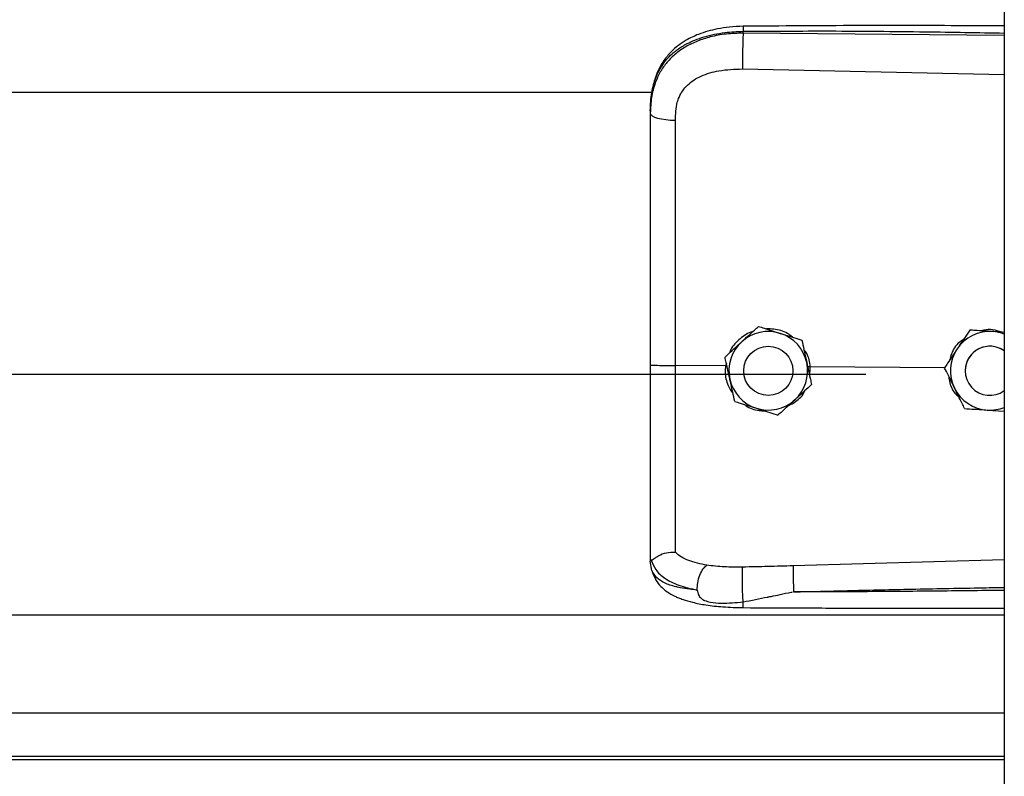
# Model space of a CAD drawing. Header units: inches. Extents: x 170 to 284, y 215 to 248.
# Tile 740 of 1056: x 230.982 to 231.196, y 221.725 to 221.89. Entities that reach past the tile are written whole.
import ezdxf

# ---------------------------------------------------------------- set-up
doc = ezdxf.new("R2010")
doc.units = ezdxf.units.IN
doc.header["$LTSCALE"] = 0.25
doc.header["$MEASUREMENT"] = 0
doc.layers.add('RH TOP OF HOOD', color=7, linetype='Continuous')

msp = doc.modelspace()

# ---------------------------------------------------------------- linework, layer by layer
at = {"layer": 'RH TOP OF HOOD'}
for p, q in [((231.1959333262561, 224.3332527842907), (231.195933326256, 220.1328032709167)), ((231.1390860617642, 221.8872905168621), (231.1390860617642, 221.8877018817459)), ((231.195933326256, 221.8867538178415), (231.1390860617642, 221.8872905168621)), ((231.1389900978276, 221.8795016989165), (231.195933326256, 221.8782921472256)), ((227.2401614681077, 221.8744265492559), (231.119382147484, 221.8744265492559)), ((231.118890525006, 221.8703672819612), (231.118890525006, 221.86987896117)), ((231.142461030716, 221.8234353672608), (231.142461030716, 221.8234337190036)), ((231.1884045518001, 221.8226389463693), (231.1884045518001, 221.8226405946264)), ((231.1894534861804, 221.8225727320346), (231.1884045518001, 221.8226405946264)), ((231.1518791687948, 221.8204347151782), (231.1518791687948, 221.820433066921)), ((231.1351533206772, 221.8167793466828), (231.1351533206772, 221.8167776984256)), ((231.135447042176, 221.8154336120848), (231.1352617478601, 221.8148440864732)), ((227.193781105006, 221.8130340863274), (231.165765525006, 221.8130340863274)), ((231.1352617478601, 221.8148440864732), (231.1243481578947, 221.8149485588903)), ((231.1352617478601, 221.8148440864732), (231.1352639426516, 221.8148439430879)), ((231.1392212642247, 221.8137768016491), (231.1392212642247, 221.8137760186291)), ((231.1499216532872, 221.8137760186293), (231.1499216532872, 221.8137768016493)), ((231.1536994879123, 221.8146674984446), (231.1531514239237, 221.8146134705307)), ((231.1536023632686, 221.812550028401), (231.1536994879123, 221.8146674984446)), ((231.1536994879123, 221.8146674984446), (231.153701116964, 221.8146675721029)), ((231.1829331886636, 221.8143877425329), (231.153701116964, 221.8146675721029)), ((231.1829192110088, 221.8144160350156), (231.1829192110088, 221.8144176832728)), ((231.1874329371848, 221.8137768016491), (231.1874329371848, 221.8137760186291)), ((231.1539895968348, 221.8107780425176), (231.1539895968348, 221.8107763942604)), ((231.1922297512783, 221.8052343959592), (231.195933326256, 221.8049946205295)), ((231.118890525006, 221.7728258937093), (231.118890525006, 221.7722970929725)), ((231.1192302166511, 221.7703119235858), (231.118890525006, 221.7722970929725)), ((231.195933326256, 221.7726204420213), (231.1499976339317, 221.7712886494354)), ((227.163613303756, 221.760648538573), (231.195933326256, 221.760648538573)), ((227.163613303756, 221.7392695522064), (231.195933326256, 221.7392695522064)), ((231.195933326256, 221.7297842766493), (227.163613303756, 221.7297842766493)), ((227.163613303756, 221.7291449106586), (231.195933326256, 221.7291449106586))]:
    msp.add_line(p, q, dxfattribs=at)
at = {"layer": 'RH TOP OF HOOD', "flags": 128}
msp.add_lwpolyline([(231.118890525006, 221.86987896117), (231.1189944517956, 221.8695832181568), (231.1193024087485, 221.8692983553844), (231.119803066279, 221.8690348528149), (231.1204780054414, 221.8688024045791), (231.121302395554, 221.8686095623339), (231.1222459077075, 221.8684634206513), (231.1232738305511, 221.8683693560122), (231.124348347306, 221.8683308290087)], dxfattribs=at)
at = {"layer": 'RH TOP OF HOOD'}
msp.add_circle((231.1445714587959, 221.8137760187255), 0.005350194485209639, dxfattribs=at)
for centre, radius, start, end in [((231.1445714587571, 221.8137768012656), 0.008560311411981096, 72.32793711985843, 132.3279357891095), ((231.1445714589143, 221.8137768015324), 0.008560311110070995, 12.3279374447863, 72.32793758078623), ((231.192783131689, 221.8137768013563), 0.00856031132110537, 86.29353550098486, 146.293534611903), ((231.1927831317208, 221.8137768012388), 0.008560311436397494, 68.40767565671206, 86.29353576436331), ((231.1445714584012, 221.8137768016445), 0.008560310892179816, 132.3279357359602, 192.3279369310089), ((231.192783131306, 221.8137768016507), 0.008560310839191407, 146.2935348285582, 206.2935362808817), ((231.1927831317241, 221.8137768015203), 0.005350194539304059, 53.92810144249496, 179.9999986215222), ((231.1927831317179, 221.8137760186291), 0.005350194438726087, 53.92810057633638, 306.0718994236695), ((231.1445714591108, 221.8137768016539), 0.008560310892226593, 312.3279357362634, 12.32793693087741), ((231.1445714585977, 221.8137768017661), 0.008560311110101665, 192.3279374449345, 252.3279375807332), ((231.1927831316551, 221.8137768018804), 0.008560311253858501, 206.2935366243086, 266.29353606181), ((231.1445714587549, 221.8137768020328), 0.008560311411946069, 252.3279371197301, 312.3279357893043), ((231.1927831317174, 221.8137768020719), 0.008560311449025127, 266.2935357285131, 291.5923243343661)]:
    msp.add_arc(centre, radius, start, end, dxfattribs=at)
for points, knots in [([(231.1391046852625, 221.888793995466), (231.1381060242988, 221.8887554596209), (231.1362142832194, 221.8886824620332), (231.1329052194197, 221.8881540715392), (231.1296777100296, 221.8872600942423), (231.126930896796, 221.8859558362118), (231.1249450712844, 221.8846331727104), (231.123303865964, 221.8831877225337), (231.1219887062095, 221.8815995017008), (231.1209135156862, 221.8798468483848), (231.1200562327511, 221.877937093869), (231.1193113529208, 221.875418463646), (231.1190959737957, 221.8734808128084), (231.1189769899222, 221.8724103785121)], [0, 0, 0, 0, 0.09774743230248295, 0.1851607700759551, 0.3306121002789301, 0.4364670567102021, 0.5083182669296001, 0.5850061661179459, 0.6719760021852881, 0.730794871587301, 0.8036787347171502, 0.8915444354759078, 1, 1, 1, 1]), ([(231.139104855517, 221.888778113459), (231.1391036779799, 221.8887821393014), (231.139099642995, 221.8887959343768), (231.1390944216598, 221.8886810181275), (231.1390878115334, 221.8883882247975), (231.1390867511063, 221.8879722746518), (231.1390860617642, 221.8877018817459)], [0, 0, 0, 0, 0.09787641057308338, 0.3353863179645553, 0.5679606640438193, 1, 1, 1, 1]), ([(231.195933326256, 221.8888769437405), (231.1930341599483, 221.8888916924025), (231.1824062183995, 221.8889457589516), (231.1634627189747, 221.8889824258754), (231.1474194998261, 221.8888583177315), (231.1391046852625, 221.888793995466)], [0, 0, 0, 0, 0.153045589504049, 0.5610439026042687, 1, 1, 1, 1]), ([(231.118890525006, 221.8703672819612), (231.118953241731, 221.8717237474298), (231.1190716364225, 221.8742844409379), (231.1200411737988, 221.8777754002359), (231.1213304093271, 221.880187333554), (231.1226942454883, 221.8818900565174), (231.1237772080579, 221.8829334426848), (231.1248361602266, 221.8837619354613), (231.1258256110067, 221.8844218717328), (231.1270599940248, 221.8851169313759), (231.1286540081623, 221.8858426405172), (231.1313177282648, 221.8867506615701), (231.1348528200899, 221.8875105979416), (231.1377593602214, 221.8876419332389), (231.1390860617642, 221.8877018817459)], [0, 0, 0, 0, 0.1307156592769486, 0.2467609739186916, 0.3577928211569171, 0.4170971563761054, 0.4791482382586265, 0.5177152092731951, 0.5590896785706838, 0.6032945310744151, 0.6633484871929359, 0.7353692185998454, 0.8792082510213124, 1, 1, 1, 1]), ([(231.1390860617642, 221.8872905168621), (231.1378701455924, 221.8872572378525), (231.135438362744, 221.8871906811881), (231.1320975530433, 221.8865688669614), (231.1291397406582, 221.8856266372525), (231.1265971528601, 221.88440896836), (231.1243656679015, 221.8828635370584), (231.1224940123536, 221.8810223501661), (231.121013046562, 221.8788920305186), (231.1198374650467, 221.8763228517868), (231.1190446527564, 221.8732709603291), (231.1189419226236, 221.8710101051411), (231.118890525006, 221.86987896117)], [0, 0, 0, 0, 0.1111703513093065, 0.222336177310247, 0.3162781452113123, 0.4102081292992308, 0.5024030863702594, 0.5945790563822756, 0.6845432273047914, 0.774504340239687, 0.8871807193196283, 1, 1, 1, 1]), ([(231.1390860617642, 221.8872905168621), (231.1390643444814, 221.8867146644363), (231.1390192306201, 221.8855184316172), (231.1389782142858, 221.8832933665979), (231.1389649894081, 221.8811159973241), (231.1389819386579, 221.880026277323), (231.1389900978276, 221.8795016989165)], [0, 0, 0, 0, 0.2406941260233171, 0.5000000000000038, 0.7593058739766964, 1, 1, 1, 1]), ([(231.1390860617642, 221.8877018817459), (231.1453919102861, 221.8877412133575), (231.1586309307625, 221.8878237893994), (231.1775805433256, 221.8876426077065), (231.1902210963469, 221.8874216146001), (231.195933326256, 221.8873217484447)], [0, 0, 0, 0, 0.3326703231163, 0.6984356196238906, 1, 1, 1, 1]), ([(231.1247739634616, 221.8722641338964), (231.1247739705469, 221.872264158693), (231.1248765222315, 221.8726230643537), (231.1253717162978, 221.8740292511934), (231.1269077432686, 221.8762319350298), (231.1299747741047, 221.878135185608), (231.1340909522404, 221.8793468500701), (231.1372437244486, 221.8794465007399), (231.1389900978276, 221.8795016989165)], [0, 0, 0, 0, 4.497367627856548e-06, 0.06509473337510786, 0.261670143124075, 0.475310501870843, 0.7093656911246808, 1, 1, 1, 1]), ([(231.124348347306, 221.8683308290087), (231.1244183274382, 221.8696554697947), (231.1244883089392, 221.8709801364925), (231.1247739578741, 221.8722641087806), (231.1247739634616, 221.8722641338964)], [0, 0, 0, 0, 0.9999804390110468, 0.9999999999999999, 0.9999999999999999, 0.9999999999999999, 0.9999999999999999]), ([(231.118890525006, 221.86987896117), (231.118890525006, 221.8662487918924), (231.118890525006, 221.8589778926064), (231.118890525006, 221.8478971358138), (231.118890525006, 221.8367145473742), (231.118890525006, 221.8257458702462), (231.118890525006, 221.8184980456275), (231.118890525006, 221.8150182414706)], [0, 0, 0, 0, 0.2027568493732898, 0.4061035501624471, 0.6088604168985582, 0.8122072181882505, 1, 1, 1, 1]), ([(231.1243481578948, 221.8149485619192), (231.1243481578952, 221.8149485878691), (231.1243482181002, 221.8183349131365), (231.1243483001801, 221.8253816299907), (231.12434834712, 221.8360548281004), (231.1243483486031, 221.846930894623), (231.1243483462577, 221.857718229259), (231.1243483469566, 221.8647932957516), (231.124348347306, 221.8683308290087)], [0, 0, 0, 0, 1.439079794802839e-06, 0.1877923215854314, 0.3908439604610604, 0.59389561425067, 0.7969478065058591, 1, 1, 1, 1]), ([(231.1411817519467, 221.8222702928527), (231.1410465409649, 221.8222401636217), (231.1398947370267, 221.8219835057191), (231.1381374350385, 221.8205247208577), (231.136518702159, 221.8189150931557), (231.1361908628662, 221.8178067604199), (231.1361575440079, 221.8176941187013)], [0, 0, 0, 0, 0.05931474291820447, 0.5052766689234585, 0.9497204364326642, 1, 1, 1, 1]), ([(231.1388071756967, 221.8201076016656), (231.1397477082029, 221.8209642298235), (231.1410021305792, 221.8221067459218), (231.1421690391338, 221.8231694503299), (231.142461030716, 221.8234353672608)], [0, 0, 0, 0, 0.7497733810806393, 1, 1, 1, 1]), ([(231.1388071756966, 221.8201054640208), (231.1397477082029, 221.8209621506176), (231.1410021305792, 221.8221047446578), (231.1421690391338, 221.8231677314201), (231.142461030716, 221.8234337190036)], [0, 0, 0, 0, 0.7497733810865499, 1, 1, 1, 1]), ([(231.142461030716, 221.8234353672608), (231.1428587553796, 221.8233086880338), (231.1443635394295, 221.8228293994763), (231.1459805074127, 221.8223142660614), (231.1471700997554, 221.8219352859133)], [0, 0, 0, 0, 0.2643068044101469, 1, 1, 1, 1]), ([(231.142461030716, 221.8234337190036), (231.1428587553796, 221.8233069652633), (231.1443635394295, 221.8228273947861), (231.1459805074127, 221.8223121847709), (231.1471700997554, 221.8219331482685)], [0, 0, 0, 0, 0.2643068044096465, 1, 1, 1, 1]), ([(231.1498315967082, 221.8210872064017), (231.1494748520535, 221.8213772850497), (231.1483112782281, 221.8223234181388), (231.1462597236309, 221.822890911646), (231.1446901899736, 221.8228947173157), (231.1441542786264, 221.8228960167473)], [0, 0, 0, 0, 0.2255168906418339, 0.7355556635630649, 1, 1, 1, 1]), ([(231.1471700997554, 221.8219352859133), (231.1473564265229, 221.8218759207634), (231.1488137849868, 221.82141159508), (231.1504118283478, 221.8209023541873), (231.1517362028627, 221.8204802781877), (231.1518791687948, 221.8204347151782)], [0, 0, 0, 0, 0.1156468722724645, 0.9045342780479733, 0.9999999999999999, 0.9999999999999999, 0.9999999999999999, 0.9999999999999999]), ([(231.1471700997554, 221.8219331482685), (231.1473564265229, 221.8218737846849), (231.1488137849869, 221.8214094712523), (231.1504118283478, 221.8209004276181), (231.1517362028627, 221.820478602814), (231.1518791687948, 221.820433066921)], [0, 0, 0, 0, 0.1156468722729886, 0.9045342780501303, 1, 1, 1, 1]), ([(231.1884045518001, 221.8226405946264), (231.1880247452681, 221.8220712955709), (231.1872561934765, 221.8209192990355), (231.1863200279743, 221.8195159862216), (231.1857840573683, 221.8187125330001), (231.1856618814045, 221.8185293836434)], [0, 0, 0, 0, 0.4299704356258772, 0.8700602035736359, 1, 1, 1, 1]), ([(231.1884045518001, 221.8226389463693), (231.1880247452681, 221.8220695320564), (231.1872561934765, 221.8209173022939), (231.1863200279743, 221.8195138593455), (231.1857840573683, 221.8187103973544), (231.1856618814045, 221.8185272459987)], [0, 0, 0, 0, 0.42997043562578, 0.8700602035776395, 0.9999999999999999, 0.9999999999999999, 0.9999999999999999, 0.9999999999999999]), ([(231.1933365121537, 221.8223192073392), (231.192066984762, 221.8224014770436), (231.1903737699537, 221.8225112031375), (231.1887986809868, 221.8226133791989), (231.1884045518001, 221.8226389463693)], [0, 0, 0, 0, 0.749773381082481, 1, 1, 1, 1]), ([(231.1954080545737, 221.8221870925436), (231.1947471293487, 221.8223871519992), (231.1934767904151, 221.8227716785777), (231.1919135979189, 221.8227965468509), (231.1911336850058, 221.8225344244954), (231.1909578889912, 221.8224753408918)], [0, 0, 0, 0, 0.4565421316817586, 0.8775020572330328, 1, 1, 1, 1]), ([(231.195933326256, 221.8221510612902), (231.1952903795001, 221.8221926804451), (231.1944315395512, 221.8222482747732), (231.1935564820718, 221.8223049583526), (231.1933365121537, 221.8223192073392)], [0, 0, 0, 0, 0.7486223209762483, 0.9999999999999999, 0.9999999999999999, 0.9999999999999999, 0.9999999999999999]), ([(231.1351533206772, 221.8167793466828), (231.1356593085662, 221.8172402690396), (231.1366831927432, 221.8181729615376), (231.1379303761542, 221.8193089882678), (231.1386444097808, 221.8199593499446), (231.1388071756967, 221.8201076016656)], [0, 0, 0, 0, 0.4299704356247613, 0.8700602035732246, 1, 1, 1, 1]), ([(231.1351533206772, 221.8167776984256), (231.1356593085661, 221.8172385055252), (231.1366831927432, 221.818170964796), (231.1379303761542, 221.8193068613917), (231.1386444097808, 221.819957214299), (231.1388071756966, 221.8201054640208)], [0, 0, 0, 0, 0.4299704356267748, 0.8700602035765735, 1, 1, 1, 1]), ([(231.1518791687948, 221.8204347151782), (231.1520252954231, 221.8197661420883), (231.1523209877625, 221.818413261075), (231.1526811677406, 221.816765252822), (231.1528873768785, 221.8158217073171), (231.1529343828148, 221.8156066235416)], [0, 0, 0, 0, 0.4299704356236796, 0.8700602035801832, 1, 1, 1, 1]), ([(231.1518791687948, 221.820433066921), (231.1520252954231, 221.8197643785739), (231.1523209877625, 221.8184112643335), (231.1526811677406, 221.8167631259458), (231.1528873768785, 221.8158195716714), (231.1529343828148, 221.8156044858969)], [0, 0, 0, 0, 0.4299704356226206, 0.8700602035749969, 1, 1, 1, 1]), ([(231.1870625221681, 221.8206289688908), (231.1867429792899, 221.8204109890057), (231.1855895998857, 221.8196241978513), (231.1844962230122, 221.8180235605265), (231.1841983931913, 221.8166188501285), (231.1841102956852, 221.8162033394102)], [0, 0, 0, 0, 0.2125142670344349, 0.7670631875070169, 1, 1, 1, 1]), ([(231.153701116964, 221.8146675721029), (231.1537011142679, 221.8146675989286), (231.1536030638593, 221.815643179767), (231.153343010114, 221.8170353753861), (231.1525385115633, 221.8181247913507), (231.1523190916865, 221.8184219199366)], [0, 0, 0, 0, 1.999769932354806e-05, 0.7272642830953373, 1, 1, 1, 1]), ([(231.1856618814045, 221.8185293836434), (231.1849558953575, 221.8174710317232), (231.1840142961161, 221.816059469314), (231.1831383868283, 221.8147462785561), (231.1829192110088, 221.8144176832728)], [0, 0, 0, 0, 0.7497733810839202, 1, 1, 1, 1]), ([(231.1856618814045, 221.8185272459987), (231.1849558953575, 221.8174689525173), (231.184014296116, 221.8160574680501), (231.1831383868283, 221.8147445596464), (231.1829192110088, 221.8144160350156)], [0, 0, 0, 0, 0.7497733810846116, 1, 1, 1, 1]), ([(231.1362085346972, 221.8119491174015), (231.1359369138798, 221.8131920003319), (231.1355746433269, 221.814849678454), (231.1352376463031, 221.8163918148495), (231.1351533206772, 221.8167776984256)], [0, 0, 0, 0, 0.7497733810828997, 1, 1, 1, 1]), ([(231.1529343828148, 221.8156066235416), (231.1532060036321, 221.8143637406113), (231.1535682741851, 221.8127060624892), (231.1539052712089, 221.8111639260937), (231.1539895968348, 221.8107780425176)], [0, 0, 0, 0, 0.7497733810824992, 1, 1, 1, 1]), ([(231.1529343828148, 221.8156044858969), (231.1532060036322, 221.8143616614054), (231.1535682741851, 221.8127040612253), (231.1539052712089, 221.811162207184), (231.1539895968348, 221.8107763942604)], [0, 0, 0, 0, 0.7497733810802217, 1, 1, 1, 1]), ([(231.118890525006, 221.8150182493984), (231.118890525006, 221.8119809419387), (231.118890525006, 221.8058055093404), (231.118890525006, 221.7970185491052), (231.118890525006, 221.7888519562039), (231.118890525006, 221.7822719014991), (231.118890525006, 221.7768872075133), (231.118890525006, 221.7741866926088), (231.118890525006, 221.7728258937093)], [0, 0, 0, 0, 0.1870908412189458, 0.3803918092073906, 0.5558755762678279, 0.7364481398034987, 0.8671952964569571, 1, 1, 1, 1]), ([(231.1243483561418, 221.7742579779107), (231.1243483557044, 221.7745206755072), (231.1243483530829, 221.7760951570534), (231.1243483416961, 221.7795265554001), (231.1243482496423, 221.7851278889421), (231.124347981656, 221.7915677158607), (231.1243476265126, 221.7987937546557), (231.1243473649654, 221.8066685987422), (231.1243474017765, 221.8121965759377), (231.1243474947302, 221.8149485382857), (231.1243474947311, 221.8149485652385)], [0, 0, 0, 0, 0.03155846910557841, 0.1891461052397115, 0.3467338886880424, 0.5043277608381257, 0.6619226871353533, 0.8309600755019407, 0.9999983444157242, 1, 1, 1, 1]), ([(231.1352639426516, 221.8148439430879), (231.1352301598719, 221.8143901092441), (231.1351234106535, 221.8129560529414), (231.1355400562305, 221.8107935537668), (231.1364915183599, 221.8094371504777), (231.1368779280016, 221.8088862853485)], [0, 0, 0, 0, 0.2156616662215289, 0.6814629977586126, 1, 1, 1, 1]), ([(231.1851085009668, 221.8099848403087), (231.185021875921, 221.8101601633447), (231.1843443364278, 221.8115314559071), (231.1836013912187, 221.8130352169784), (231.1829856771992, 221.814281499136), (231.1829192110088, 221.8144160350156)], [0, 0, 0, 0, 0.1156468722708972, 0.9045342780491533, 1, 1, 1, 1]), ([(231.1372637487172, 221.807121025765), (231.1371176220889, 221.8077895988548), (231.1368219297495, 221.8091424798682), (231.1364617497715, 221.8107904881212), (231.1362555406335, 221.8117340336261), (231.1362085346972, 221.8119491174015)], [0, 0, 0, 0, 0.4299704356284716, 0.8700602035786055, 1, 1, 1, 1]), ([(231.1838551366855, 221.812521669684), (231.1839036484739, 221.8120597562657), (231.1840502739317, 221.8106636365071), (231.1848959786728, 221.8090671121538), (231.185830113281, 221.8082586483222), (231.1860595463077, 221.8080600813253)], [0, 0, 0, 0, 0.2716700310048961, 0.8211147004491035, 1, 1, 1, 1]), ([(231.1489787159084, 221.8062122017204), (231.1494874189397, 221.8064742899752), (231.150893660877, 221.8071987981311), (231.1521341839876, 221.808430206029), (231.1525134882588, 221.8094099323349), (231.1525265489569, 221.8094436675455)], [0, 0, 0, 0, 0.3536960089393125, 0.9777456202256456, 0.9999999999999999, 0.9999999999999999, 0.9999999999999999, 0.9999999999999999]), ([(231.1539895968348, 221.8107763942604), (231.1534836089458, 221.8103154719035), (231.1524597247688, 221.8093827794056), (231.1512125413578, 221.8082467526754), (231.1504985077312, 221.8075963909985), (231.1503357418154, 221.8074481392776)], [0, 0, 0, 0, 0.4299704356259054, 0.8700602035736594, 0.9999999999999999, 0.9999999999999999, 0.9999999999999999, 0.9999999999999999]), ([(231.1872977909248, 221.8055541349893), (231.1871128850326, 221.8059283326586), (231.1864132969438, 221.8073441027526), (231.1856615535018, 221.8088655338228), (231.1851085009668, 221.8099848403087)], [0, 0, 0, 0, 0.2643068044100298, 1, 1, 1, 1]), ([(231.1372637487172, 221.807121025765), (231.1376614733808, 221.8069942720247), (231.1391662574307, 221.8065147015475), (231.1407832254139, 221.8059994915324), (231.1419728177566, 221.8056204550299)], [0, 0, 0, 0, 0.2643068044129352, 1, 1, 1, 1]), ([(231.1503357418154, 221.8074481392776), (231.149395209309, 221.8065915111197), (231.1481407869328, 221.8054489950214), (231.1469738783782, 221.8043862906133), (231.146681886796, 221.8041203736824)], [0, 0, 0, 0, 0.749773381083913, 1, 1, 1, 1]), ([(231.1394223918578, 221.8064331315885), (231.1395017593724, 221.8063664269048), (231.1403748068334, 221.8056326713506), (231.1419449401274, 221.8051535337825), (231.1433794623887, 221.8050690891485), (231.1437770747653, 221.8050456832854)], [0, 0, 0, 0, 0.06740964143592, 0.7415101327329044, 1, 1, 1, 1]), ([(231.1419728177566, 221.8056204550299), (231.1421591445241, 221.8055610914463), (231.143616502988, 221.8050967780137), (231.145214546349, 221.8045877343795), (231.1465389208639, 221.8041659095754), (231.146681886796, 221.8041203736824)], [0, 0, 0, 0, 0.1156468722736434, 0.9045342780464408, 0.9999999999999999, 0.9999999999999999, 0.9999999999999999, 0.9999999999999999]), ([(231.1872977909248, 221.8055541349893), (231.187980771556, 221.8055098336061), (231.1893628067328, 221.8054201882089), (231.1910462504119, 221.8053110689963), (231.192010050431, 221.8052486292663), (231.1922297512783, 221.8052343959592)], [0, 0, 0, 0, 0.4299704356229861, 0.8700602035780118, 1, 1, 1, 1]), ([(231.118890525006, 221.7728258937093), (231.1188905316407, 221.7728246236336), (231.118890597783, 221.7728119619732), (231.1188977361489, 221.772707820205), (231.1189961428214, 221.7726294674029), (231.1190838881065, 221.7725596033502)], [0, 0, 0, 0, 0.01193493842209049, 0.1189819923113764, 1, 1, 1, 1]), ([(231.1190833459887, 221.7725753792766), (231.1193589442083, 221.7718533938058), (231.1199250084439, 221.7703704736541), (231.121977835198, 221.7685371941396), (231.1249660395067, 221.7669791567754), (231.1276931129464, 221.766355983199), (231.1290929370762, 221.7660361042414)], [0, 0, 0, 0, 0.2305257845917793, 0.473487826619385, 0.7297379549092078, 1, 1, 1, 1]), ([(231.1190875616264, 221.7725755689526), (231.1191366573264, 221.7725670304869), (231.1192374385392, 221.7725495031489), (231.1195291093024, 221.7727357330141), (231.1199945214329, 221.7730665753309), (231.1208707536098, 221.7736466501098), (231.1223499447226, 221.7742647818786), (231.1236907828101, 221.7742608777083), (231.124348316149, 221.774258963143)], [0, 0, 0, 0, 0.1136768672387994, 0.2333502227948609, 0.3620694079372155, 0.5019163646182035, 0.7557448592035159, 0.9999999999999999, 0.9999999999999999, 0.9999999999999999, 0.9999999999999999]), ([(231.1311825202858, 221.7714339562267), (231.1298089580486, 221.7717218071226), (231.1277245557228, 221.7721586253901), (231.1255487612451, 221.7731993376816), (231.1247497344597, 221.7739046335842), (231.1243483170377, 221.7742589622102)], [0, 0, 0, 0, 0.4901989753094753, 0.7438846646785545, 1, 1, 1, 1]), ([(231.1290918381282, 221.7660343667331), (231.1285455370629, 221.7660914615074), (231.1272405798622, 221.7662278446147), (231.1258418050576, 221.7664559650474), (231.1248868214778, 221.7666498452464), (231.1236534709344, 221.7669276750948), (231.1219671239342, 221.7674938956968), (231.1201473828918, 221.7686193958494), (231.1195418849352, 221.7697367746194), (231.1192302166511, 221.7703119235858)], [0, 0, 0, 0, 0.1091879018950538, 0.260818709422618, 0.3077983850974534, 0.3355235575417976, 0.5627886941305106, 0.7749539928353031, 1, 1, 1, 1]), ([(231.1192471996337, 221.7702658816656), (231.1194361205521, 221.7696789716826), (231.1197908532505, 221.7685769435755), (231.1208039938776, 221.767158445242), (231.1219330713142, 221.7660824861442), (231.123080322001, 221.7652856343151), (231.1241275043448, 221.7647292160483), (231.1250704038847, 221.7643170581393), (231.1263158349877, 221.7638506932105), (231.1282607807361, 221.7632901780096), (231.1311398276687, 221.7627286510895), (231.13487347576, 221.7623063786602), (231.1376548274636, 221.7622389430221), (231.1391430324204, 221.7622028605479)], [0, 0, 0, 0, 0.09843102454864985, 0.1848217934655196, 0.2573083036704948, 0.3158871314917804, 0.3722739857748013, 0.4121400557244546, 0.4615923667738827, 0.5575876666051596, 0.6828759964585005, 0.8303179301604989, 1, 1, 1, 1]), ([(231.1290929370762, 221.7660361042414), (231.1291179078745, 221.7665663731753), (231.1291697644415, 221.7676675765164), (231.1296456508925, 221.7693294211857), (231.1303497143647, 221.7707156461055), (231.130911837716, 221.7712004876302), (231.1311825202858, 221.7714339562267)], [0, 0, 0, 0, 0.2407679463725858, 0.5000000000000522, 0.7592320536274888, 1, 1, 1, 1]), ([(231.1390119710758, 221.7710265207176), (231.1376599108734, 221.7710192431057), (231.134957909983, 221.7710046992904), (231.1324512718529, 221.7712891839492), (231.1311989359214, 221.7714313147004)], [0, 0, 0, 0, 0.5003922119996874, 1, 1, 1, 1]), ([(231.1390973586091, 221.7634560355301), (231.139081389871, 221.7636966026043), (231.13904770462, 221.7642040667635), (231.1390028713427, 221.7652141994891), (231.1389658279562, 221.7664016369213), (231.138943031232, 221.7676735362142), (231.138937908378, 221.7688770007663), (231.138950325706, 221.769872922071), (231.1389754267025, 221.7706122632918), (231.1390002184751, 221.7708932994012), (231.1390119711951, 221.7710265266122)], [0, 0, 0, 0, 0.1098512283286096, 0.2317256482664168, 0.3631776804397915, 0.5000000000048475, 0.6368223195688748, 0.7682743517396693, 0.8901487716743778, 1, 1, 1, 1]), ([(231.1499976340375, 221.7712886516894), (231.1481664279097, 221.7712406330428), (231.1445038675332, 221.7711445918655), (231.1408426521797, 221.7710658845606), (231.1390119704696, 221.7710265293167)], [0, 0, 0, 0, 0.4999797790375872, 1, 1, 1, 1]), ([(231.1499974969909, 221.7712886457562), (231.1499900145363, 221.7710498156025), (231.1499785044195, 221.7706824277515), (231.1499797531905, 221.7698205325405), (231.1499871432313, 221.7690457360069), (231.1500015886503, 221.7681852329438), (231.1500273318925, 221.7670257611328), (231.1500550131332, 221.7661823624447), (231.1500730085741, 221.7656340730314)], [0, 0, 0, 0, 0.2394508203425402, 0.3683426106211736, 0.4999696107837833, 0.6316010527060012, 0.7605056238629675, 1, 1, 1, 1]), ([(231.1290920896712, 221.7660311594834), (231.1291666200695, 221.7656608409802), (231.1292705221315, 221.765144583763), (231.1296422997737, 221.7645472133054), (231.1300629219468, 221.7641143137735), (231.130866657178, 221.7636697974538), (231.132343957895, 221.7633082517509), (231.1351048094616, 221.7630681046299), (231.1375015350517, 221.7633009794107), (231.1390973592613, 221.7634560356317)], [0, 0, 0, 0, 0.1001269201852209, 0.139585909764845, 0.1897135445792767, 0.2582342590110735, 0.3697357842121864, 0.5803479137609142, 1, 1, 1, 1]), ([(231.1500732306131, 221.7656317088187), (231.1539732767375, 221.7657309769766), (231.1622433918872, 221.7659414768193), (231.1753553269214, 221.7662236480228), (231.1863032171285, 221.7664362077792), (231.1933193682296, 221.7665642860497), (231.1954943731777, 221.7666023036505), (231.195933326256, 221.7666099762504)], [0, 0, 0, 0, 0.2551597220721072, 0.5410705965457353, 0.857734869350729, 0.9712884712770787, 1, 1, 1, 1]), ([(231.195933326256, 221.7659649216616), (231.1933356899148, 221.765932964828), (231.1882696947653, 221.7658706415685), (231.1807055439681, 221.765789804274), (231.1730533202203, 221.7657205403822), (231.16529531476, 221.7656689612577), (231.1575727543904, 221.7656359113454), (231.1525358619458, 221.7656330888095), (231.150073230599, 221.7656317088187)], [0, 0, 0, 0, 0.1699411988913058, 0.3314248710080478, 0.494842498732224, 0.6705311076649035, 0.838916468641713, 1, 1, 1, 1]), ([(231.1390973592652, 221.7634560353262), (231.1408767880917, 221.7638029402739), (231.1426643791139, 221.7641514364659), (231.1444823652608, 221.7645187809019), (231.1445533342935, 221.7645331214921), (231.1447884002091, 221.7645805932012), (231.1456566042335, 221.7647570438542), (231.1472969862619, 221.7650722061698), (231.1488296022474, 221.765435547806), (231.1497286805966, 221.7655954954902), (231.1498057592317, 221.7656092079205)], [0, 0, 0, 0, 0.5022751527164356, 0.5045790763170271, 0.5086566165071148, 0.522130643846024, 0.5703313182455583, 0.7514263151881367, 0.9786895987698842, 1, 1, 1, 1]), ([(231.1391431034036, 221.7622247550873), (231.1391424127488, 221.7622178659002), (231.1391358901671, 221.7621528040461), (231.13912498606, 221.762342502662), (231.1391108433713, 221.7626693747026), (231.1391021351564, 221.7631019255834), (231.1390982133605, 221.7633927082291), (231.1390973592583, 221.7634560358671)], [0, 0, 0, 0, 0.03436729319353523, 0.3245665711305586, 0.621014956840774, 0.9174633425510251, 1, 1, 1, 1]), ([(231.1391430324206, 221.7622028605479), (231.1433382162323, 221.7621812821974), (231.152313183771, 221.7621351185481), (231.1666555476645, 221.7620935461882), (231.1813905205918, 221.7620693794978), (231.1913453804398, 221.7620658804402), (231.195933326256, 221.7620642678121)], [0, 0, 0, 0, 0.2216322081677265, 0.4741489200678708, 0.7576483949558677, 1, 1, 1, 1])]:
    msp.add_open_spline(points, degree=3, knots=knots, dxfattribs=at)
msp.add_open_spline([(231.1188905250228, 221.8150182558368), (231.1189716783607, 221.8150093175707), (231.1191339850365, 221.8149914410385), (231.1203867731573, 221.8149687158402), (231.122184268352, 221.814952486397), (231.1236264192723, 221.8149498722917), (231.1243474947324, 221.814948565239)], degree=3, dxfattribs=at)

doc.saveas('drawing.dxf')
